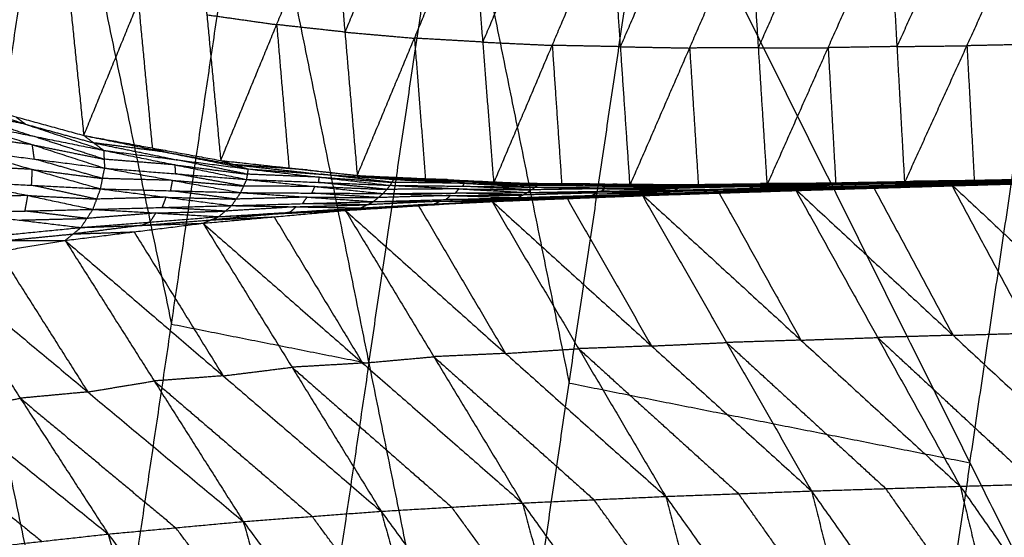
# Model space of a CAD drawing. Header units: millimetres. Extents: x -106 to 110, y -96 to 120.
# Tile 715 of 1020: x 89.57 to 97.55, y -2.97 to 1.22. Entities that reach past the tile are written whole.
import ezdxf

# ---------------------------------------------------------------- set-up
doc = ezdxf.new("R2010")
doc.units = ezdxf.units.MM
doc.header["$MEASUREMENT"] = 0
doc.layers.add('Default', color=7, linetype='Continuous', true_color=0x000000)

msp = doc.modelspace()

# ---------------------------------------------------------------- linework, layer by layer
at = {"layer": 'Default'}
for points in [[(88.2592, 3.4417, 6.9532), (89.2057, -1.0867, 7.4488), (90.1521, -5.6152, 7.9444)], [(89.2057, -1.0867, 7.4488), (89.5299, 1.099, 7.4488), (89.8541, 3.2847, 7.4488)], [(89.8541, 3.2847, 7.4488), (90.3273, 1.0204, 7.6966), (90.8006, -1.2438, 7.9444)], [(90.1521, -5.6152, 7.9444), (90.8006, -1.2438, 7.9444), (91.449, 3.1276, 7.9444)], [(91.449, 3.1276, 7.9444), (92.3993, -1.5618, 8.5305), (93.3497, -6.2512, 9.1165)], [(92.3993, -1.5618, 8.5305), (92.7353, 0.703, 8.5305), (93.0713, 2.9678, 8.5305)], [(93.0713, 2.9678, 8.5305), (93.5464, 0.6231, 8.8235), (94.0216, -1.7216, 9.1165)], [(93.3497, -6.2512, 9.1165), (94.0216, -1.7216, 9.1165), (94.6935, 2.808, 9.1165)], [(94.6935, 2.808, 9.1165), (97.2688, -2.3675, 10.5669), (99.844, -7.543, 12.0172)], [(88.987, 0.5868, 4.4238), (89.416, 1.6319, 3.6543), (89.8449, 2.677, 2.8848)], [(89.8449, 2.677, 2.8848), (89.9675, 1.4809, 3.8412), (90.0902, 0.2847, 4.7975)], [(97.2688, -2.3675, 10.5669), (97.6286, 0.058, 10.5669), (97.9883, 2.4835, 10.5669)], [(90.0902, 0.2847, 4.7975), (90.5323, 1.3642, 3.9962), (90.9745, 2.4437, 3.1949)], [(90.9745, 2.4437, 3.1949), (91.087, 1.2627, 4.1904), (91.1994, 0.0817, 5.186)], [(91.1994, 0.0817, 5.186), (91.6526, 1.1827, 4.36), (92.1057, 2.2836, 3.5341)], [(92.1057, 2.2836, 3.5341), (92.2054, 1.1219, 4.5604), (92.3051, -0.0398, 5.5868)], [(92.669, 2.2343, 3.7171), (92.4372, 1.6781, 4.1388), (92.2054, 1.1219, 4.5604)], [(92.3051, -0.0398, 5.5868), (92.7688, 1.0726, 4.7435), (93.2324, 2.1849, 3.9002)], [(93.2324, 2.1849, 3.9002), (93.3216, 1.0412, 4.9514), (93.4107, -0.1026, 6.0027)], [(93.7957, 2.1582, 4.097), (93.5586, 1.5997, 4.5242), (93.3216, 1.0412, 4.9514)], [(93.4107, -0.1026, 6.0027), (93.8849, 1.0145, 5.1482), (94.3591, 2.1315, 4.2938)], [(94.3591, 2.1315, 4.2938), (94.4361, 1.0036, 5.3641), (94.5131, -0.1242, 6.4343)], [(94.9211, 2.1209, 4.5035), (94.6786, 1.5623, 4.9338), (94.4361, 1.0036, 5.3641)], [(94.5131, -0.1242, 6.4343), (94.9981, 0.993, 5.5737), (95.4831, 2.1103, 4.7132)], [(95.4831, 2.1103, 4.7132), (95.5539, 0.9955, 5.8008), (95.6246, -0.1194, 6.8885)], [(96.0492, 2.1106, 4.9378), (95.8016, 1.553, 5.3693), (95.5539, 0.9955, 5.8008)], [(95.6246, -0.1194, 6.8885), (96.12, 0.9957, 6.0255), (96.6153, 2.1108, 5.1624)], [(96.6153, 2.1108, 5.1624), (96.677, 1.0051, 6.2636), (96.7388, -0.1006, 7.3647)], [(97.1827, 2.1173, 5.4012), (96.9299, 1.5612, 5.8324), (96.677, 1.0051, 6.2636)], [(96.7388, -0.1006, 7.3647), (97.2444, 1.0116, 6.5023), (97.75, 2.1237, 5.6399)], [(90.5323, 1.3642, 3.9962), (90.5886, 0.7737, 4.494), (90.6448, 0.1832, 4.9918)], [(91.087, 1.2627, 4.1904), (91.3698, 1.2227, 4.2752), (91.6526, 1.1827, 4.36)], [(91.6526, 1.1827, 4.36), (91.7024, 0.6018, 4.8732), (91.7523, 0.021, 5.3864)], [(92.2054, 1.1219, 4.5604), (91.929, 1.1523, 4.4602), (91.6526, 1.1827, 4.36)], [(92.2054, 1.1219, 4.5604), (92.4871, 1.0972, 4.6519), (92.7688, 1.0726, 4.7435)], [(92.7688, 1.0726, 4.7435), (92.8134, 0.5007, 5.2691), (92.8579, -0.0712, 5.7947)], [(93.3216, 1.0412, 4.9514), (93.0452, 1.0569, 4.8474), (92.7688, 1.0726, 4.7435)], [(93.3216, 1.0412, 4.9514), (93.6032, 1.0278, 5.0498), (93.8849, 1.0145, 5.1482)], [(93.8849, 1.0145, 5.1482), (93.9234, 0.4505, 5.6834), (93.9619, -0.1134, 6.2185)], [(94.4361, 1.0036, 5.3641), (94.1605, 1.009, 5.2562), (93.8849, 1.0145, 5.1482)], [(94.4361, 1.0036, 5.3641), (94.7171, 0.9983, 5.4689), (94.9981, 0.993, 5.5737)], [(95.5539, 0.9955, 5.8008), (95.276, 0.9943, 5.6873), (94.9981, 0.993, 5.5737)], [(94.9981, 0.993, 5.5737), (95.0335, 0.4356, 6.1176), (95.0689, -0.1218, 6.6614)], [(95.5539, 0.9955, 5.8008), (95.8369, 0.9956, 5.9132), (96.12, 0.9957, 6.0255)], [(96.677, 1.0051, 6.2636), (96.3985, 1.0004, 6.1445), (96.12, 0.9957, 6.0255)], [(96.12, 0.9957, 6.0255), (96.1508, 0.4429, 6.576), (96.1817, -0.11, 7.1266)], [(96.677, 1.0051, 6.2636), (96.9607, 1.0083, 6.3829), (97.2444, 1.0116, 6.5023)], [(97.8099, 1.0232, 6.7557), (97.5271, 1.0174, 6.629), (97.2444, 1.0116, 6.5023)], [(97.2444, 1.0116, 6.5023), (97.2743, 0.4613, 7.0602), (97.3043, -0.089, 7.618)], [(88.987, 0.5868, 4.4238), (89.5386, 0.4357, 4.6107), (90.0902, 0.2847, 4.7975)], [(88.987, 0.5868, 4.4238), (89.619, 0.3754, 4.5623), (90.2509, 0.164, 4.7008)], [(89.0374, 0.493, 4.3288), (89.3533, 0.3873, 4.398), (89.6693, 0.2816, 4.4673)], [(89.619, 0.3754, 4.5623), (89.3282, 0.4342, 4.4455), (89.0374, 0.493, 4.3288)], [(89.0877, 0.3993, 4.2338), (89.6693, 0.2816, 4.4673), (90.2509, 0.164, 4.7008)], [(89.0877, 0.3993, 4.2338), (89.6732, 0.2095, 4.4247), (90.2587, 0.0198, 4.6157)], [(89.5386, 0.4357, 4.6107), (89.5788, 0.4056, 4.5865), (89.619, 0.3754, 4.5623)], [(89.619, 0.3754, 4.5623), (89.8948, 0.2999, 4.6557), (90.1705, 0.2244, 4.7492)], [(89.6732, 0.2095, 4.4247), (89.3887, 0.2462, 4.3003), (89.1042, 0.2829, 4.176)], [(90.2548, 0.0919, 4.6582), (89.9621, 0.1868, 4.5628), (89.6693, 0.2816, 4.4673)], [(90.0902, 0.2847, 4.7975), (90.1705, 0.2244, 4.7492), (90.2509, 0.164, 4.7008)], [(90.0902, 0.2847, 4.7975), (90.6448, 0.1832, 4.9918), (91.1994, 0.0817, 5.186)], [(90.0902, 0.2847, 4.7975), (90.7569, 0.1487, 4.9824), (91.4237, 0.0128, 5.1672)], [(89.1206, 0.1666, 4.1182), (89.6732, 0.0092, 4.3569), (90.2258, -0.1482, 4.5956)], [(89.1206, 0.1666, 4.1182), (89.6897, 0.0932, 4.3669), (90.2587, 0.0198, 4.6157)], [(89.6897, 0.0932, 4.3669), (89.6814, 0.1514, 4.3958), (89.6732, 0.2095, 4.4247)], [(89.6732, 0.2095, 4.4247), (89.964, 0.1507, 4.5415), (90.2548, 0.0919, 4.6582)], [(90.1705, 0.2244, 4.7492), (90.5039, 0.1564, 4.8416), (90.8373, 0.0884, 4.934)], [(90.7569, 0.1487, 4.9824), (90.4637, 0.1866, 4.8658), (90.1705, 0.2244, 4.7492)], [(90.2509, 0.164, 4.7008), (90.2548, 0.0919, 4.6582), (90.2587, 0.0198, 4.6157)], [(90.2509, 0.164, 4.7008), (90.8305, 0.046, 4.9021), (91.4101, -0.072, 5.1034)], [(90.2509, 0.164, 4.7008), (90.8373, 0.0884, 4.934), (91.4237, 0.0128, 5.1672)], [(90.6448, 0.1832, 4.9918), (90.7009, 0.166, 4.9871), (90.7569, 0.1487, 4.9824)], [(90.2423, -0.0642, 4.6056), (89.966, 0.0145, 4.4863), (89.6897, 0.0932, 4.3669)], [(90.8305, 0.046, 4.9021), (90.5426, 0.069, 4.7802), (90.2548, 0.0919, 4.6582)], [(90.7569, 0.1487, 4.9824), (91.0342, 0.098, 5.0795), (91.3116, 0.0473, 5.1766)], [(91.4169, -0.0296, 5.1353), (91.1271, 0.0294, 5.0347), (90.8373, 0.0884, 4.934)], [(91.1994, 0.0817, 5.186), (91.3116, 0.0473, 5.1766), (91.4237, 0.0128, 5.1672)], [(91.1994, 0.0817, 5.186), (91.7523, 0.021, 5.3864), (92.3051, -0.0398, 5.5868)], [(91.1994, 0.0817, 5.186), (91.9004, 0.0052, 5.4105), (92.6014, -0.0714, 5.6349)], [(89.6732, 0.0092, 4.3569), (89.394, 0.0238, 4.2323), (89.1147, 0.0385, 4.1077)], [(89.6673, -0.119, 4.3464), (89.6703, -0.0549, 4.3516), (89.6732, 0.0092, 4.3569)], [(89.6732, 0.0092, 4.3569), (89.9578, -0.0275, 4.4813), (90.2423, -0.0642, 4.6056)], [(90.2258, -0.1482, 4.5956), (90.2423, -0.0642, 4.6056), (90.2587, 0.0198, 4.6157)], [(90.2587, 0.0198, 4.6157), (90.81, -0.0794, 4.8493), (91.3613, -0.1786, 5.0829)], [(90.2587, 0.0198, 4.6157), (90.8344, -0.0261, 4.8596), (91.4101, -0.072, 5.1034)], [(90.8344, -0.0261, 4.8596), (90.8324, 0.01, 4.8808), (90.8305, 0.046, 4.9021)], [(90.8305, 0.046, 4.9021), (91.1237, 0.0082, 5.0187), (91.4169, -0.0296, 5.1353)], [(91.3116, 0.0473, 5.1766), (91.6621, 0.009, 5.2888), (92.0125, -0.0293, 5.4011)], [(91.9004, 0.0052, 5.4105), (91.606, 0.0262, 5.2935), (91.3116, 0.0473, 5.1766)], [(91.4101, -0.072, 5.1034), (91.4169, -0.0296, 5.1353), (91.4237, 0.0128, 5.1672)], [(91.4237, 0.0128, 5.1672), (91.9984, -0.0532, 5.3764), (92.5732, -0.1191, 5.5855)], [(91.4237, 0.0128, 5.1672), (92.0125, -0.0293, 5.4011), (92.6014, -0.0714, 5.6349)], [(91.7523, 0.021, 5.3864), (91.8264, 0.0131, 5.3984), (91.9004, 0.0052, 5.4105)], [(91.9004, 0.0052, 5.4105), (92.1769, -0.0252, 5.5106), (92.4533, -0.0556, 5.6108)], [(90.81, -0.0794, 4.8493), (90.5261, -0.0718, 4.7275), (90.2423, -0.0642, 4.6056)], [(90.7936, -0.1634, 4.8393), (90.8018, -0.1214, 4.8443), (90.81, -0.0794, 4.8493)], [(90.81, -0.0794, 4.8493), (91.0979, -0.1024, 4.9712), (91.3857, -0.1253, 5.0932)], [(91.3857, -0.1253, 5.0932), (91.1101, -0.0757, 4.9764), (90.8344, -0.0261, 4.8596)], [(91.3613, -0.1786, 5.0829), (91.3857, -0.1253, 5.0932), (91.4101, -0.072, 5.1034)], [(91.4101, -0.072, 5.1034), (91.9626, -0.129, 5.3339), (92.5151, -0.1861, 5.5644)], [(91.4101, -0.072, 5.1034), (91.9916, -0.0955, 5.3445), (92.5732, -0.1191, 5.5855)], [(91.9984, -0.0532, 5.3764), (91.7077, -0.0414, 5.2559), (91.4169, -0.0296, 5.1353)], [(91.9916, -0.0955, 5.3445), (91.995, -0.0744, 5.3604), (91.9984, -0.0532, 5.3764)], [(91.9984, -0.0532, 5.3764), (92.2929, -0.0742, 5.4933), (92.5873, -0.0952, 5.6102)], [(92.5873, -0.0952, 5.6102), (92.2999, -0.0623, 5.5056), (92.0125, -0.0293, 5.4011)], [(92.3051, -0.0398, 5.5868), (92.4533, -0.0556, 5.6108), (92.6014, -0.0714, 5.6349)], [(92.3051, -0.0398, 5.5868), (92.8579, -0.0712, 5.7947), (93.4107, -0.1026, 6.0027)], [(92.3051, -0.0398, 5.5868), (93.0428, -0.0739, 5.8476), (93.7805, -0.1081, 6.1084)], [(92.4533, -0.0556, 5.6108), (92.8221, -0.0727, 5.7412), (93.191, -0.0898, 5.8716)], [(93.0428, -0.0739, 5.8476), (92.748, -0.0648, 5.7292), (92.4533, -0.0556, 5.6108)], [(92.5732, -0.1191, 5.5855), (92.5873, -0.0952, 5.6102), (92.6014, -0.0714, 5.6349)], [(92.6014, -0.0714, 5.6349), (93.1735, -0.103, 5.8521), (93.7455, -0.1346, 6.0692)], [(92.6014, -0.0714, 5.6349), (93.191, -0.0898, 5.8716), (93.7805, -0.1081, 6.1084)], [(92.8579, -0.0712, 5.7947), (92.9504, -0.0726, 5.8211), (93.0428, -0.0739, 5.8476)], [(93.0428, -0.0739, 5.8476), (93.3192, -0.0896, 5.9515), (93.5956, -0.1053, 6.0555)], [(96.1729, -0.0988, 7.1063), (96.7826, -0.0874, 7.3749), (97.3924, -0.076, 7.6435)], [(96.7388, -0.1006, 7.3647), (97.0656, -0.0883, 7.5041), (97.3924, -0.076, 7.6435)], [(96.7388, -0.1006, 7.3647), (97.3043, -0.089, 7.618), (97.8698, -0.0773, 7.8714)], [(96.7679, -0.0911, 7.3628), (97.0728, -0.0854, 7.4971), (97.3776, -0.0797, 7.6314)], [(97.3776, -0.0797, 7.6314), (97.0801, -0.0836, 7.5032), (96.7826, -0.0874, 7.3749)], [(97.0656, -0.0883, 7.5041), (97.3483, -0.0825, 7.6308), (97.6311, -0.0767, 7.7575)], [(97.1169, -0.1103, 7.5328), (97.7614, -0.0924, 7.8271), (98.4059, -0.0746, 8.1213)], [(97.1937, -0.121, 7.5601), (97.7998, -0.0978, 7.8407), (98.4059, -0.0746, 8.1213)], [(97.3177, -0.1002, 7.6013), (97.9443, -0.0846, 7.8892), (98.5709, -0.0689, 8.1772)], [(97.9669, -0.0762, 7.8983), (97.6536, -0.084, 7.7543), (97.3403, -0.0918, 7.6103)], [(97.3629, -0.0834, 7.6193), (97.985, -0.0699, 7.9063), (98.6072, -0.0563, 8.1933)], [(97.3629, -0.0834, 7.6193), (97.9669, -0.0762, 7.8983), (98.5709, -0.0689, 8.1772)], [(97.3629, -0.0834, 7.6193), (97.3776, -0.0797, 7.6314), (97.3924, -0.076, 7.6435)], [(97.9998, -0.0661, 7.9184), (97.6887, -0.0729, 7.7749), (97.3776, -0.0797, 7.6314)], [(97.3924, -0.076, 7.6435), (98.0113, -0.0635, 7.9292), (98.6302, -0.0511, 8.2149)], [(97.3924, -0.076, 7.6435), (97.9998, -0.0661, 7.9184), (98.6072, -0.0563, 8.1933)], [(97.3924, -0.076, 7.6435), (97.6311, -0.0767, 7.7575), (97.8698, -0.0773, 7.8714)], [(89.1087, -0.0897, 4.0972), (89.6364, -0.2019, 4.3544), (90.164, -0.3142, 4.6116)], [(89.1087, -0.0897, 4.0972), (89.6673, -0.119, 4.3464), (90.2258, -0.1482, 4.5956)], [(90.1949, -0.2312, 4.6036), (89.9311, -0.1751, 4.475), (89.6673, -0.119, 4.3464)], [(90.164, -0.3142, 4.6116), (90.1949, -0.2312, 4.6036), (90.2258, -0.1482, 4.5956)], [(90.2258, -0.1482, 4.5956), (90.7569, -0.2161, 4.8384), (91.2879, -0.284, 5.0813)], [(90.2258, -0.1482, 4.5956), (90.7936, -0.1634, 4.8393), (91.3613, -0.1786, 5.0829)], [(91.9626, -0.129, 5.3339), (91.6741, -0.1271, 5.2135), (91.3857, -0.1253, 5.0932)], [(91.9382, -0.1823, 5.3236), (91.9504, -0.1557, 5.3288), (91.9626, -0.129, 5.3339)], [(91.9626, -0.129, 5.3339), (92.2533, -0.1408, 5.4544), (92.5441, -0.1526, 5.575)], [(92.5441, -0.1526, 5.575), (92.2679, -0.1241, 5.4597), (91.9916, -0.0955, 5.3445)], [(92.5151, -0.1861, 5.5644), (92.5441, -0.1526, 5.575), (92.5732, -0.1191, 5.5855)], [(93.1292, -0.1483, 5.8168), (92.8366, -0.1504, 5.6959), (92.5441, -0.1526, 5.575)], [(92.5732, -0.1191, 5.5855), (93.1292, -0.1483, 5.8168), (93.6852, -0.1775, 6.0481)], [(92.5732, -0.1191, 5.5855), (93.1594, -0.1269, 5.8274), (93.7455, -0.1346, 6.0692)], [(93.1735, -0.103, 5.8521), (92.8804, -0.0991, 5.7311), (92.5873, -0.0952, 5.6102)], [(93.1001, -0.1818, 5.8062), (93.1146, -0.165, 5.8115), (93.1292, -0.1483, 5.8168)], [(93.1292, -0.1483, 5.8168), (93.4223, -0.1522, 5.9377), (93.7154, -0.156, 6.0587)], [(93.1594, -0.1269, 5.8274), (93.1664, -0.1149, 5.8397), (93.1735, -0.103, 5.8521)], [(93.7154, -0.156, 6.0587), (93.4374, -0.1415, 5.943), (93.1594, -0.1269, 5.8274)], [(93.1735, -0.103, 5.8521), (93.4682, -0.1122, 5.9704), (93.763, -0.1214, 6.0888)], [(93.763, -0.1214, 6.0888), (93.477, -0.1056, 5.9802), (93.191, -0.0898, 5.8716)], [(93.4107, -0.1026, 6.0027), (93.5956, -0.1053, 6.0555), (93.7805, -0.1081, 6.1084)], [(93.4107, -0.1026, 6.0027), (93.9619, -0.1134, 6.2185), (94.5131, -0.1242, 6.4343)], [(93.4107, -0.1026, 6.0027), (94.1906, -0.1079, 6.2998), (94.9704, -0.1132, 6.597)], [(93.5956, -0.1053, 6.0555), (93.9855, -0.108, 6.2041), (94.3755, -0.1107, 6.3527)], [(94.1906, -0.1079, 6.2998), (93.8931, -0.1066, 6.1777), (93.5956, -0.1053, 6.0555)], [(93.6852, -0.1775, 6.0481), (93.7154, -0.156, 6.0587), (93.7455, -0.1346, 6.0692)], [(93.6852, -0.1775, 6.0481), (94.28, -0.1677, 6.296), (94.8748, -0.1579, 6.544)], [(94.3102, -0.1463, 6.3066), (94.0128, -0.1512, 6.1826), (93.7154, -0.156, 6.0587)], [(93.7455, -0.1346, 6.0692), (93.763, -0.1214, 6.0888), (93.7805, -0.1081, 6.1084)], [(93.7455, -0.1346, 6.0692), (94.3394, -0.1317, 6.3169), (94.9333, -0.1288, 6.5646)], [(93.7455, -0.1346, 6.0692), (94.3102, -0.1463, 6.3066), (94.8748, -0.1579, 6.544)], [(94.3569, -0.1185, 6.3365), (94.0599, -0.1199, 6.2126), (93.763, -0.1214, 6.0888)], [(93.7805, -0.1081, 6.1084), (94.3569, -0.1185, 6.3365), (94.9333, -0.1288, 6.5646)], [(93.7805, -0.1081, 6.1084), (94.3755, -0.1107, 6.3527), (94.9704, -0.1132, 6.597)], [(93.9619, -0.1134, 6.2185), (94.0762, -0.1106, 6.2592), (94.1906, -0.1079, 6.2998)], [(94.1906, -0.1079, 6.2998), (94.4662, -0.1133, 6.4077), (94.7417, -0.1187, 6.5157)], [(94.28, -0.1677, 6.296), (94.2951, -0.157, 6.3013), (94.3102, -0.1463, 6.3066)], [(94.3102, -0.1463, 6.3066), (94.6071, -0.1448, 6.4304), (94.904, -0.1434, 6.5543)], [(94.3394, -0.1317, 6.3169), (94.3481, -0.1251, 6.3267), (94.3569, -0.1185, 6.3365)], [(94.904, -0.1434, 6.5543), (94.6217, -0.1375, 6.4356), (94.3394, -0.1317, 6.3169)], [(94.3569, -0.1185, 6.3365), (94.6544, -0.1197, 6.4586), (94.9518, -0.121, 6.5808)], [(94.9518, -0.121, 6.5808), (94.6636, -0.1158, 6.4667), (94.3755, -0.1107, 6.3527)], [(94.5131, -0.1242, 6.4343), (94.7417, -0.1187, 6.5157), (94.9704, -0.1132, 6.597)], [(94.5131, -0.1242, 6.4343), (95.0689, -0.1218, 6.6614), (95.6246, -0.1194, 6.8885)], [(94.6096, -0.1904, 6.4768), (95.2309, -0.1689, 6.7315), (95.8523, -0.1474, 6.9862)], [(94.7122, -0.1995, 6.5018), (95.2823, -0.1734, 6.744), (95.8523, -0.1474, 6.9862)], [(94.7122, -0.1995, 6.5018), (95.3274, -0.1792, 6.7587), (95.9427, -0.159, 7.0155)], [(94.7417, -0.1187, 6.5157), (95.0196, -0.1175, 6.6292), (95.2975, -0.1163, 6.7427)], [(94.8021, -0.1848, 6.5211), (95.4123, -0.1675, 6.7791), (96.0224, -0.1503, 7.0372)], [(94.8021, -0.1848, 6.5211), (94.8384, -0.1713, 6.5325), (94.8748, -0.1579, 6.544)], [(94.8021, -0.1848, 6.5211), (95.3724, -0.1719, 6.7683), (95.9427, -0.159, 7.0155)], [(95.4486, -0.1541, 6.7906), (95.1435, -0.1627, 6.6616), (94.8384, -0.1713, 6.5325)], [(94.8748, -0.1579, 6.544), (94.904, -0.1434, 6.5543), (94.9333, -0.1288, 6.5646)], [(94.8748, -0.1579, 6.544), (95.481, -0.1444, 6.802), (96.0872, -0.131, 7.06)], [(94.8748, -0.1579, 6.544), (95.4486, -0.1541, 6.7906), (96.0224, -0.1503, 7.0372)], [(95.5102, -0.1299, 6.8123), (95.2071, -0.1366, 6.6833), (94.904, -0.1434, 6.5543)], [(94.9333, -0.1288, 6.5646), (95.5363, -0.119, 6.8219), (96.1393, -0.1093, 7.0792)], [(94.9333, -0.1288, 6.5646), (94.9518, -0.121, 6.5808), (94.9704, -0.1132, 6.597)], [(94.9333, -0.1288, 6.5646), (95.5102, -0.1299, 6.8123), (96.0872, -0.131, 7.06)], [(95.5549, -0.1112, 6.8381), (95.2533, -0.1161, 6.7095), (94.9518, -0.121, 6.5808)], [(94.9704, -0.1132, 6.597), (95.5716, -0.106, 6.8516), (96.1729, -0.0988, 7.1063)], [(94.9704, -0.1132, 6.597), (95.5549, -0.1112, 6.8381), (96.1393, -0.1093, 7.0792)], [(94.9704, -0.1132, 6.597), (95.2975, -0.1163, 6.7427), (95.6246, -0.1194, 6.8885)], [(95.2975, -0.1163, 6.7427), (95.1832, -0.1191, 6.7021), (95.0689, -0.1218, 6.6614)], [(95.2823, -0.1734, 6.744), (95.5899, -0.1633, 6.8724), (95.8975, -0.1532, 7.0009)], [(95.8988, -0.1091, 6.9974), (95.5981, -0.1127, 6.8701), (95.2975, -0.1163, 6.7427)], [(95.3724, -0.1719, 6.7683), (95.6775, -0.1632, 6.8973), (95.9826, -0.1546, 7.0264)], [(95.4123, -0.1675, 6.7791), (95.4304, -0.1608, 6.7849), (95.4486, -0.1541, 6.7906)], [(95.9826, -0.1546, 7.0264), (95.6974, -0.1611, 6.9028), (95.4123, -0.1675, 6.7791)], [(95.4486, -0.1541, 6.7906), (95.7517, -0.1474, 6.9196), (96.0548, -0.1406, 7.0486)], [(95.481, -0.1444, 6.802), (95.4956, -0.1372, 6.8072), (95.5102, -0.1299, 6.8123)], [(96.0548, -0.1406, 7.0486), (95.7679, -0.1425, 6.9253), (95.481, -0.1444, 6.802)], [(95.5102, -0.1299, 6.8123), (95.8117, -0.125, 6.941), (96.1132, -0.1201, 7.0696)], [(95.5363, -0.119, 6.8219), (95.5456, -0.1151, 6.83), (95.5549, -0.1112, 6.8381)], [(96.1132, -0.1201, 7.0696), (95.8248, -0.1196, 6.9458), (95.5363, -0.119, 6.8219)], [(95.5549, -0.1112, 6.8381), (95.8555, -0.1077, 6.9654), (96.1561, -0.1041, 7.0928)], [(96.1561, -0.1041, 7.0928), (95.8639, -0.105, 6.9722), (95.5716, -0.106, 6.8516)], [(95.5716, -0.106, 6.8516), (95.7352, -0.1076, 6.9245), (95.8988, -0.1091, 6.9974)], [(95.6246, -0.1194, 6.8885), (95.8988, -0.1091, 6.9974), (96.1729, -0.0988, 7.1063)], [(95.6246, -0.1194, 6.8885), (96.1817, -0.11, 7.1266), (96.7388, -0.1006, 7.3647)], [(95.8523, -0.1474, 6.9862), (96.4846, -0.1288, 7.2595), (97.1169, -0.1103, 7.5328)], [(95.8523, -0.1474, 6.9862), (95.8975, -0.1532, 7.0009), (95.9427, -0.159, 7.0155)], [(95.8523, -0.1474, 6.9862), (96.521, -1.3526, 6.2843), (97.1897, -2.5579, 5.5825)], [(95.8523, -0.1474, 6.9862), (97.1322, -1.3349, 6.5529), (98.412, -2.5224, 6.1196)], [(95.8975, -0.1532, 7.0009), (96.1911, -0.141, 7.1302), (96.4846, -0.1288, 7.2595)], [(96.5298, -0.1346, 7.2742), (96.2137, -0.1439, 7.1375), (95.8975, -0.1532, 7.0009)], [(95.8988, -0.1091, 6.9974), (96.1773, -0.1044, 7.1164), (96.4558, -0.0997, 7.2355)], [(95.9427, -0.159, 7.0155), (96.5298, -0.1346, 7.2742), (97.1169, -0.1103, 7.5328)], [(95.9427, -0.159, 7.0155), (96.5682, -0.14, 7.2878), (97.1937, -0.121, 7.5601)], [(95.9427, -0.159, 7.0155), (95.9826, -0.1546, 7.0264), (96.0224, -0.1503, 7.0372)], [(96.6081, -0.1356, 7.2987), (96.2953, -0.1451, 7.1625), (95.9826, -0.1546, 7.0264)], [(96.0224, -0.1503, 7.0372), (96.6422, -0.1326, 7.3088), (97.262, -0.115, 7.5804)], [(96.0224, -0.1503, 7.0372), (96.6081, -0.1356, 7.2987), (97.1937, -0.121, 7.5601)], [(96.0224, -0.1503, 7.0372), (96.0548, -0.1406, 7.0486), (96.0872, -0.131, 7.06)], [(96.6746, -0.123, 7.3202), (96.3647, -0.1318, 7.1844), (96.0548, -0.1406, 7.0486)], [(96.0872, -0.131, 7.06), (96.7024, -0.1156, 7.3306), (97.3177, -0.1002, 7.6013)], [(96.0872, -0.131, 7.06), (96.1132, -0.1201, 7.0696), (96.1393, -0.1093, 7.0792)], [(96.0872, -0.131, 7.06), (96.6746, -0.123, 7.3202), (97.262, -0.115, 7.5804)], [(96.7285, -0.1047, 7.3403), (96.4209, -0.1124, 7.2049), (96.1132, -0.1201, 7.0696)], [(96.1393, -0.1093, 7.0792), (96.7511, -0.0964, 7.3493), (97.3629, -0.0834, 7.6193)], [(96.1393, -0.1093, 7.0792), (96.1561, -0.1041, 7.0928), (96.1729, -0.0988, 7.1063)], [(96.1393, -0.1093, 7.0792), (96.7285, -0.1047, 7.3403), (97.3177, -0.1002, 7.6013)], [(96.7679, -0.0911, 7.3628), (96.462, -0.0976, 7.2278), (96.1561, -0.1041, 7.0928)], [(96.1729, -0.0988, 7.1063), (96.7679, -0.0911, 7.3628), (97.3629, -0.0834, 7.6193)], [(96.1729, -0.0988, 7.1063), (96.4558, -0.0997, 7.2355), (96.7388, -0.1006, 7.3647)], [(96.4558, -0.0997, 7.2355), (96.3188, -0.1048, 7.181), (96.1817, -0.11, 7.1266)], [(96.4558, -0.0997, 7.2355), (96.6192, -0.0936, 7.3052), (96.7826, -0.0874, 7.3749)], [(97.0656, -0.0883, 7.5041), (96.7607, -0.094, 7.3698), (96.4558, -0.0997, 7.2355)], [(96.4846, -0.1288, 7.2595), (96.8084, -0.7319, 6.9062), (97.1322, -1.3349, 6.5529)], [(96.5298, -0.1346, 7.2742), (96.8426, -0.1251, 7.4103), (97.1553, -0.1157, 7.5465)], [(96.5682, -0.14, 7.2878), (96.549, -0.1373, 7.281), (96.5298, -0.1346, 7.2742)], [(96.5682, -0.14, 7.2878), (96.5881, -0.1378, 7.2933), (96.6081, -0.1356, 7.2987)], [(96.6081, -0.1356, 7.2987), (96.9179, -0.1268, 7.4345), (97.2278, -0.118, 7.5703)], [(97.2278, -0.118, 7.5703), (96.935, -0.1253, 7.4395), (96.6422, -0.1326, 7.3088)], [(96.6422, -0.1326, 7.3088), (96.6584, -0.1278, 7.3145), (96.6746, -0.123, 7.3202)], [(96.6746, -0.123, 7.3202), (96.9822, -0.1153, 7.4555), (97.2898, -0.1076, 7.5908)], [(96.7024, -0.1156, 7.3306), (96.7155, -0.1102, 7.3355), (96.7285, -0.1047, 7.3403)], [(97.2898, -0.1076, 7.5908), (96.9961, -0.1116, 7.4607), (96.7024, -0.1156, 7.3306)], [(96.7285, -0.1047, 7.3403), (97.0344, -0.0983, 7.4753), (97.3403, -0.0918, 7.6103)], [(96.7511, -0.0964, 7.3493), (96.7595, -0.0937, 7.3561), (96.7679, -0.0911, 7.3628)], [(97.3403, -0.0918, 7.6103), (97.0457, -0.0941, 7.4798), (96.7511, -0.0964, 7.3493)], [(97.3043, -0.089, 7.618), (97.1849, -0.0886, 7.5611), (97.0656, -0.0883, 7.5041)], [(97.1169, -0.1103, 7.5328), (97.1553, -0.1157, 7.5465), (97.1937, -0.121, 7.5601)], [(97.1169, -0.1103, 7.5328), (97.7645, -1.3164, 6.8262), (98.412, -2.5224, 6.1196)], [(97.1169, -0.1103, 7.5328), (98.3864, -1.2993, 7.1159), (99.6558, -2.4883, 6.6989)], [(97.1553, -0.1157, 7.5465), (97.4584, -0.104, 7.6868), (97.7614, -0.0924, 7.8271)], [(97.7998, -0.0978, 7.8407), (97.4775, -0.1067, 7.6936), (97.1553, -0.1157, 7.5465)], [(97.1937, -0.121, 7.5601), (97.8315, -0.1024, 7.8516), (98.4692, -0.0838, 8.1431)], [(97.1937, -0.121, 7.5601), (97.2278, -0.118, 7.5703), (97.262, -0.115, 7.5804)], [(97.8656, -0.0994, 7.8617), (97.5467, -0.1087, 7.716), (97.2278, -0.118, 7.5703)], [(97.262, -0.115, 7.5804), (97.8937, -0.0975, 7.87), (98.5254, -0.0799, 8.1596)], [(97.262, -0.115, 7.5804), (97.8656, -0.0994, 7.8617), (98.4692, -0.0838, 8.1431)], [(97.262, -0.115, 7.5804), (97.2898, -0.1076, 7.5908), (97.3177, -0.1002, 7.6013)], [(97.9216, -0.0901, 7.8804), (97.6057, -0.0988, 7.7356), (97.2898, -0.1076, 7.5908)], [(97.3177, -0.1002, 7.6013), (97.9216, -0.0901, 7.8804), (98.5254, -0.0799, 8.1596)], [(97.3177, -0.1002, 7.6013), (97.3403, -0.0918, 7.6103), (97.3629, -0.0834, 7.6193)], [(89.6364, -0.2019, 4.3544), (89.3616, -0.2086, 4.2357), (89.0868, -0.2153, 4.1171)], [(89.6144, -0.3276, 4.3742), (89.6254, -0.2647, 4.3643), (89.6364, -0.2019, 4.3544)], [(89.6364, -0.2019, 4.3544), (89.9156, -0.2166, 4.479), (90.1949, -0.2312, 4.6036)], [(90.7569, -0.2161, 4.8384), (90.4759, -0.2237, 4.721), (90.1949, -0.2312, 4.6036)], [(90.726, -0.2991, 4.8464), (90.7414, -0.2576, 4.8424), (90.7569, -0.2161, 4.8384)], [(90.7569, -0.2161, 4.8384), (91.0407, -0.2237, 4.9603), (91.3246, -0.2313, 5.0821)], [(91.3246, -0.2313, 5.0821), (91.0591, -0.1974, 4.9607), (90.7936, -0.1634, 4.8393)], [(91.2879, -0.284, 5.0813), (91.3246, -0.2313, 5.0821), (91.3613, -0.1786, 5.0829)], [(91.8989, -0.2151, 5.3169), (91.6117, -0.2232, 5.1995), (91.3246, -0.2313, 5.0821)], [(91.3613, -0.1786, 5.0829), (91.8989, -0.2151, 5.3169), (92.4364, -0.2517, 5.5509)], [(91.3613, -0.1786, 5.0829), (91.9382, -0.1823, 5.3236), (92.5151, -0.1861, 5.5644)], [(91.8621, -0.2678, 5.3161), (91.8805, -0.2415, 5.3165), (91.8989, -0.2151, 5.3169)], [(91.8989, -0.2151, 5.3169), (92.1873, -0.217, 5.4373), (92.4757, -0.2189, 5.5576)], [(92.4757, -0.2189, 5.5576), (92.207, -0.2006, 5.4406), (91.9382, -0.1823, 5.3236)], [(92.4364, -0.2517, 5.5509), (92.4757, -0.2189, 5.5576), (92.5151, -0.1861, 5.5644)], [(92.4364, -0.2517, 5.5509), (93.022, -0.235, 5.7895), (93.6076, -0.2184, 6.0281)], [(93.0613, -0.2022, 5.7962), (92.7685, -0.2105, 5.6769), (92.4757, -0.2189, 5.5576)], [(92.5151, -0.1861, 5.5644), (93.1001, -0.1818, 5.8062), (93.6852, -0.1775, 6.0481)], [(92.5151, -0.1861, 5.5644), (93.0613, -0.2022, 5.7962), (93.6076, -0.2184, 6.0281)], [(92.9728, -0.2489, 5.7838), (93.2656, -0.2406, 5.9031), (93.5584, -0.2322, 6.0224)], [(93.022, -0.235, 5.7895), (93.0417, -0.2186, 5.7929), (93.0613, -0.2022, 5.7962)], [(93.5584, -0.2322, 6.0224), (93.2902, -0.2336, 5.9059), (93.022, -0.235, 5.7895)], [(93.0613, -0.2022, 5.7962), (93.3539, -0.2001, 5.9172), (93.6464, -0.1979, 6.0381)], [(93.6464, -0.1979, 6.0381), (93.3733, -0.1898, 5.9222), (93.1001, -0.1818, 5.8062)], [(93.3944, -0.2464, 6.0041), (94.002, -0.2184, 6.2405), (94.6096, -0.1904, 6.4768)], [(94.0594, -0.2182, 6.2467), (93.7556, -0.2322, 6.1286), (93.4518, -0.2463, 6.0104)], [(93.4518, -0.2463, 6.0104), (93.7269, -0.2323, 6.1254), (94.002, -0.2184, 6.2405)], [(93.5092, -0.2461, 6.0166), (94.0594, -0.2182, 6.2467), (94.6096, -0.1904, 6.4768)], [(93.5092, -0.2461, 6.0166), (94.1107, -0.2228, 6.2592), (94.7122, -0.1995, 6.5018)], [(93.5092, -0.2461, 6.0166), (93.5584, -0.2322, 6.0224), (93.6076, -0.2184, 6.0281)], [(94.1599, -0.2089, 6.2649), (93.8592, -0.2206, 6.1437), (93.5584, -0.2322, 6.0224)], [(93.6076, -0.2184, 6.0281), (93.6464, -0.1979, 6.0381), (93.6852, -0.1775, 6.0481)], [(93.6076, -0.2184, 6.0281), (94.2049, -0.2016, 6.2746), (94.8021, -0.1848, 6.5211)], [(93.6076, -0.2184, 6.0281), (94.1599, -0.2089, 6.2649), (94.7122, -0.1995, 6.5018)], [(94.2436, -0.1811, 6.2846), (93.945, -0.1895, 6.1613), (93.6464, -0.1979, 6.0381)], [(93.6852, -0.1775, 6.0481), (94.2436, -0.1811, 6.2846), (94.8021, -0.1848, 6.5211)], [(94.002, -0.2184, 6.2405), (94.3459, -0.8199, 5.8923), (94.6899, -1.4213, 5.5441)], [(94.0594, -0.2182, 6.2467), (94.3601, -0.2066, 6.368), (94.6609, -0.1949, 6.4893)], [(94.1107, -0.2228, 6.2592), (94.085, -0.2205, 6.253), (94.0594, -0.2182, 6.2467)], [(94.1107, -0.2228, 6.2592), (94.1353, -0.2159, 6.2621), (94.1599, -0.2089, 6.2649)], [(94.1599, -0.2089, 6.2649), (94.4585, -0.2005, 6.3882), (94.7571, -0.1921, 6.5114)], [(94.2049, -0.2016, 6.2746), (94.2242, -0.1913, 6.2796), (94.2436, -0.1811, 6.2846)], [(94.7571, -0.1921, 6.5114), (94.481, -0.1969, 6.393), (94.2049, -0.2016, 6.2746)], [(94.2436, -0.1811, 6.2846), (94.541, -0.1762, 6.4086), (94.8384, -0.1713, 6.5325)], [(94.8384, -0.1713, 6.5325), (94.5592, -0.1695, 6.4143), (94.28, -0.1677, 6.296)], [(94.6096, -0.1904, 6.4768), (94.6609, -0.1949, 6.4893), (94.7122, -0.1995, 6.5018)], [(94.6096, -0.1904, 6.4768), (95.2975, -1.3933, 5.7805), (95.9854, -2.5962, 5.0841)], [(94.6096, -0.1904, 6.4768), (95.8996, -1.3741, 6.0297), (97.1897, -2.5579, 5.5825)], [(94.6609, -0.1949, 6.4893), (94.9459, -0.1819, 6.6104), (95.2309, -0.1689, 6.7315)], [(95.2823, -0.1734, 6.744), (94.9716, -0.1842, 6.6167), (94.6609, -0.1949, 6.4893)], [(94.7122, -0.1995, 6.5018), (94.7571, -0.1921, 6.5114), (94.8021, -0.1848, 6.5211)], [(95.3724, -0.1719, 6.7683), (95.0648, -0.182, 6.6399), (94.7571, -0.1921, 6.5114)], [(95.2309, -0.1689, 6.7315), (95.5653, -0.7715, 6.3806), (95.8996, -1.3741, 6.0297)], [(95.3274, -0.1792, 6.7587), (95.3049, -0.1763, 6.7513), (95.2823, -0.1734, 6.744)], [(95.3274, -0.1792, 6.7587), (95.3499, -0.1755, 6.7635), (95.3724, -0.1719, 6.7683)], [(89.0648, -0.3409, 4.1369), (89.6144, -0.3276, 4.3742), (90.164, -0.3142, 4.6116)], [(90.0675, -0.4612, 4.6778), (90.1157, -0.3877, 4.6447), (90.164, -0.3142, 4.6116)], [(90.164, -0.3142, 4.6116), (90.726, -0.2991, 4.8464), (91.2879, -0.284, 5.0813)], [(90.164, -0.3142, 4.6116), (90.6744, -0.3437, 4.8608), (91.1849, -0.3733, 5.1101)], [(91.2364, -0.3287, 5.0957), (90.9812, -0.3139, 4.9711), (90.726, -0.2991, 4.8464)], [(91.1849, -0.3733, 5.1101), (91.2364, -0.3287, 5.0957), (91.2879, -0.284, 5.0813)], [(91.1849, -0.3733, 5.1101), (91.7589, -0.338, 5.3324), (92.3329, -0.3028, 5.5546)], [(91.8104, -0.2934, 5.3179), (91.5234, -0.311, 5.2068), (91.2364, -0.3287, 5.0957)], [(91.2879, -0.284, 5.0813), (91.8621, -0.2678, 5.3161), (92.4364, -0.2517, 5.5509)], [(91.2879, -0.284, 5.0813), (91.8104, -0.2934, 5.3179), (92.3329, -0.3028, 5.5546)], [(91.6968, -0.348, 5.338), (91.9838, -0.3304, 5.4492), (92.2708, -0.3128, 5.5603)], [(91.7589, -0.338, 5.3324), (91.7846, -0.3157, 5.3252), (91.8104, -0.2934, 5.3179)], [(91.8104, -0.2934, 5.3179), (92.0975, -0.2853, 5.4353), (92.3846, -0.2772, 5.5528)], [(92.3846, -0.2772, 5.5528), (92.1234, -0.2725, 5.4344), (91.8621, -0.2678, 5.3161)], [(92.2088, -0.3227, 5.566), (92.8016, -0.2846, 5.785), (93.3944, -0.2464, 6.0041)], [(92.2088, -0.3227, 5.566), (92.2708, -0.3128, 5.5603), (92.3329, -0.3028, 5.5546)], [(92.8636, -0.2746, 5.7794), (92.5672, -0.2937, 5.6698), (92.2708, -0.3128, 5.5603)], [(92.2708, -0.3128, 5.5603), (92.5362, -0.2987, 5.6727), (92.8016, -0.2846, 5.785)], [(92.3329, -0.3028, 5.5546), (92.921, -0.2744, 5.7856), (93.5092, -0.2461, 6.0166)], [(92.3329, -0.3028, 5.5546), (92.8636, -0.2746, 5.7794), (93.3944, -0.2464, 6.0041)], [(92.3329, -0.3028, 5.5546), (92.3846, -0.2772, 5.5528), (92.4364, -0.2517, 5.5509)], [(92.9728, -0.2489, 5.7838), (92.6787, -0.263, 5.6683), (92.3846, -0.2772, 5.5528)], [(92.4364, -0.2517, 5.5509), (92.9728, -0.2489, 5.7838), (93.5092, -0.2461, 6.0166)], [(92.8016, -0.2846, 5.785), (93.154, -0.883, 5.4403), (93.5065, -1.4815, 5.0956)], [(92.8636, -0.2746, 5.7794), (93.1577, -0.2604, 5.8949), (93.4518, -0.2463, 6.0104)], [(92.921, -0.2744, 5.7856), (92.8923, -0.2745, 5.7825), (92.8636, -0.2746, 5.7794)], [(92.921, -0.2744, 5.7856), (92.9469, -0.2616, 5.7847), (92.9728, -0.2489, 5.7838)], [(93.3944, -0.2464, 6.0041), (93.4518, -0.2463, 6.0104), (93.5092, -0.2461, 6.0166)], [(93.3944, -0.2464, 6.0041), (94.0993, -1.4434, 5.3147), (94.8042, -2.6403, 4.6253)], [(93.3944, -0.2464, 6.0041), (94.6899, -1.4213, 5.5441), (95.9854, -2.5962, 5.0841)], [(89.0648, -0.3409, 4.1369), (89.5662, -0.401, 4.4074), (90.0675, -0.4612, 4.6778)], [(89.5662, -0.401, 4.4074), (89.841, -0.3944, 4.526), (90.1157, -0.3877, 4.6447)], [(90.1157, -0.3877, 4.6447), (89.8651, -0.3576, 4.5095), (89.6144, -0.3276, 4.3742)], [(90.0675, -0.4612, 4.6778), (90.6262, -0.4172, 4.894), (91.1849, -0.3733, 5.1101)], [(90.6744, -0.3437, 4.8608), (90.3951, -0.3657, 4.7528), (90.1157, -0.3877, 4.6447)], [(90.6262, -0.4172, 4.894), (90.6503, -0.3805, 4.8774), (90.6744, -0.3437, 4.8608)], [(90.6744, -0.3437, 4.8608), (90.9554, -0.3362, 4.9783), (91.2364, -0.3287, 5.0957)], [(91.0559, -0.4267, 5.1607), (91.6323, -0.3747, 5.3633), (92.2088, -0.3227, 5.566)], [(91.0559, -0.4267, 5.1607), (91.1204, -0.4, 5.1354), (91.1849, -0.3733, 5.1101)], [(91.6968, -0.348, 5.338), (91.4086, -0.374, 5.2367), (91.1204, -0.4, 5.1354)], [(91.1204, -0.4, 5.1354), (91.3764, -0.3874, 5.2494), (91.6323, -0.3747, 5.3633)], [(91.1849, -0.3733, 5.1101), (91.6968, -0.348, 5.338), (92.2088, -0.3227, 5.566)], [(91.6323, -0.3747, 5.3633), (91.9908, -0.9675, 5.0227), (92.3493, -1.5602, 4.6821)], [(91.7589, -0.338, 5.3324), (91.7278, -0.343, 5.3352), (91.6968, -0.348, 5.338)], [(92.2088, -0.3227, 5.566), (92.9257, -1.5082, 4.8847), (93.6426, -2.6937, 4.2035)], [(92.2088, -0.3227, 5.566), (93.5065, -1.4815, 5.0956), (94.8042, -2.6403, 4.6253)], [(88.9824, -0.568, 4.2544), (89.5249, -0.5146, 4.4661), (90.0675, -0.4612, 4.6778)], [(89.9393, -0.5661, 4.7869), (90.4976, -0.4964, 4.9738), (91.0559, -0.4267, 5.1607)], [(89.9393, -0.5661, 4.7869), (90.0034, -0.5136, 4.7324), (90.0675, -0.4612, 4.6778)], [(90.5617, -0.4439, 4.9193), (90.2825, -0.4788, 4.8258), (90.0034, -0.5136, 4.7324)], [(90.0675, -0.4612, 4.6778), (90.5617, -0.4439, 4.9193), (91.0559, -0.4267, 5.1607)], [(90.5617, -0.4439, 4.9193), (90.841, -0.422, 5.0273), (91.1204, -0.4, 5.1354)], [(90.6262, -0.4172, 4.894), (90.5939, -0.4306, 4.9066), (90.5617, -0.4439, 4.9193)], [(91.0559, -0.4267, 5.1607), (91.7773, -1.5936, 4.489), (92.4987, -2.7606, 3.8174)], [(91.0559, -0.4267, 5.1607), (92.3493, -1.5602, 4.6821), (93.6426, -2.6937, 4.2035)], [(89.4608, -0.5671, 4.5206), (89.7321, -0.5403, 4.6265), (90.0034, -0.5136, 4.7324)], [(90.0034, -0.5136, 4.7324), (90.2505, -0.505, 4.8531), (90.4976, -0.4964, 4.9738)], [(90.4976, -0.4964, 4.9738), (90.8583, -1.0799, 4.6379), (91.219, -1.6633, 4.3021)], [(88.8634, -0.744, 4.4439), (89.4013, -0.655, 4.6154), (89.9393, -0.5661, 4.7869)], [(88.9824, -0.568, 4.2544), (89.4608, -0.5671, 4.5206), (89.9393, -0.5661, 4.7869)], [(89.9393, -0.5661, 4.7869), (90.6608, -1.7048, 4.1287), (91.3823, -2.8435, 3.4706)], [(89.9393, -0.5661, 4.7869), (91.219, -1.6633, 4.3021), (92.4987, -2.7606, 3.8174)], [(89.4013, -0.655, 4.6154), (89.7621, -1.2244, 4.2863), (90.1229, -1.7938, 3.9572)], [(88.8634, -0.744, 4.4439), (89.5756, -1.8446, 3.8026), (90.2879, -2.9451, 3.1614)], [(88.8634, -0.744, 4.4439), (90.1229, -1.7938, 3.9572), (91.3823, -2.8435, 3.4706)], [(87.8253, -0.957, 4.1289), (89.0566, -1.9511, 3.6451), (90.2879, -2.9451, 3.1614)], [(90.8006, -1.2438, 7.9444), (91.6, -1.4028, 8.2375), (92.3993, -1.5618, 8.5305)], [(95.8996, -1.3741, 6.0297), (96.2103, -1.3634, 6.157), (96.521, -1.3526, 6.2843)], [(97.1322, -1.3349, 6.5529), (96.8266, -1.3437, 6.4186), (96.521, -1.3526, 6.2843)], [(96.521, -1.3526, 6.2843), (97.1609, -1.9464, 6.0677), (97.8009, -2.5401, 5.851)], [(97.1322, -1.3349, 6.5529), (97.4483, -1.3256, 6.6896), (97.7645, -1.3164, 6.8262)], [(94.6899, -1.4213, 5.5441), (94.3946, -1.4323, 5.4294), (94.0993, -1.4434, 5.3147)], [(94.6899, -1.4213, 5.5441), (94.9937, -1.4073, 5.6623), (95.2975, -1.3933, 5.7805)], [(95.8996, -1.3741, 6.0297), (95.5985, -1.3837, 5.9051), (95.2975, -1.3933, 5.7805)], [(95.2975, -1.3933, 5.7805), (95.9425, -1.9852, 5.5569), (96.5875, -2.577, 5.3333)], [(92.3493, -1.5602, 4.6821), (92.6375, -1.5342, 4.7834), (92.9257, -1.5082, 4.8847)], [(93.5065, -1.4815, 5.0956), (93.2161, -1.4949, 4.9902), (92.9257, -1.5082, 4.8847)], [(92.9257, -1.5082, 4.8847), (93.5746, -2.0876, 4.6496), (94.2234, -2.667, 4.4144)], [(93.5065, -1.4815, 5.0956), (93.8029, -1.4624, 5.2052), (94.0993, -1.4434, 5.3147)], [(94.0993, -1.4434, 5.3147), (94.747, -2.0308, 5.0847), (95.3948, -2.6182, 4.8547)], [(91.219, -1.6633, 4.3021), (91.4982, -1.6285, 4.3956), (91.7773, -1.5936, 4.489)], [(92.3993, -1.5618, 8.5305), (92.0751, -3.7475, 8.5305), (91.7509, -5.9332, 8.5305)], [(92.3493, -1.5602, 4.6821), (92.0633, -1.5769, 4.5856), (91.7773, -1.5936, 4.489)], [(91.7773, -1.5936, 4.489), (92.424, -2.1604, 4.2498), (93.0707, -2.7271, 4.0105)], [(91.219, -1.6633, 4.3021), (90.9399, -1.6841, 4.2154), (90.6608, -1.7048, 4.1287)], [(90.1229, -1.7938, 3.9572), (90.3918, -1.7493, 4.043), (90.6608, -1.7048, 4.1287)], [(90.6608, -1.7048, 4.1287), (91.3007, -2.2534, 3.8864), (91.9405, -2.802, 3.644)], [(94.0216, -1.7216, 9.1165), (95.6452, -2.0445, 9.8417), (97.2688, -2.3675, 10.5669)], [(90.1229, -1.7938, 3.9572), (89.8492, -1.8192, 3.8799), (89.5756, -1.8446, 3.8026)], [(89.0566, -1.9511, 3.6451), (89.3161, -1.8978, 3.7239), (89.5756, -1.8446, 3.8026)], [(89.5756, -1.8446, 3.8026), (90.2054, -2.3694, 3.5593), (90.8351, -2.8943, 3.316)], [(88.5193, -2.0105, 3.5088), (89.1349, -2.5075, 3.2669), (89.7506, -3.0045, 3.025)], [(97.2688, -2.3675, 10.5669), (96.9328, -4.6323, 10.5669), (96.5969, -6.8971, 10.5669)], [(97.1897, -2.5579, 5.5825), (97.8009, -2.5401, 5.851), (98.412, -2.5224, 6.1196)], [(94.8042, -2.6403, 4.6253), (95.3948, -2.6182, 4.8547), (95.9854, -2.5962, 5.0841)], [(96.3241, -3.923, 4.7564), (95.8594, -3.2706, 4.8055), (95.3948, -2.6182, 4.8547)], [(95.9854, -2.5962, 5.0841), (96.5875, -2.577, 5.3333), (97.1897, -2.5579, 5.5825)], [(95.9854, -2.5962, 5.0841), (96.3241, -3.923, 4.7564), (96.6628, -5.2497, 4.4287)], [(95.9854, -2.5962, 5.0841), (96.91, -3.9078, 5.0035), (97.8346, -5.2194, 4.923)], [(97.5122, -3.8886, 5.2527), (97.0499, -3.2328, 5.293), (96.5875, -2.577, 5.3333)], [(97.1897, -2.5579, 5.5825), (97.5122, -3.8886, 5.2527), (97.8346, -5.2194, 4.923)], [(97.1897, -2.5579, 5.5825), (98.1082, -3.8735, 5.5203), (99.0267, -5.1892, 5.4581)], [(92.4987, -2.7606, 3.8174), (93.0707, -2.7271, 4.0105), (93.6426, -2.6937, 4.2035)], [(93.6426, -2.6937, 4.2035), (94.2234, -2.667, 4.4144), (94.8042, -2.6403, 4.6253)], [(93.6426, -2.6937, 4.2035), (94.002, -4.0024, 3.8787), (94.3614, -5.3111, 3.5539)], [(93.6426, -2.6937, 4.2035), (94.574, -3.987, 4.088), (95.5053, -5.2802, 3.9724)], [(95.1547, -3.9602, 4.2988), (94.6891, -3.3136, 4.3566), (94.2234, -2.667, 4.4144)], [(94.8042, -2.6403, 4.6253), (95.1547, -3.9602, 4.2988), (95.5053, -5.2802, 3.9724)], [(94.8042, -2.6403, 4.6253), (95.7335, -3.945, 4.527), (96.6628, -5.2497, 4.4287)], [(91.3823, -2.8435, 3.4706), (91.9405, -2.802, 3.644), (92.4987, -2.7606, 3.8174)], [(92.4987, -2.7606, 3.8174), (92.8628, -4.0517, 3.4948), (93.227, -5.3429, 3.1721)], [(92.4987, -2.7606, 3.8174), (93.4301, -4.0358, 3.6857), (94.3614, -5.3111, 3.5539)], [(94.002, -4.0024, 3.8787), (93.5364, -3.3648, 3.9446), (93.0707, -2.7271, 4.0105)], [(90.2879, -2.9451, 3.1614), (90.8351, -2.8943, 3.316), (91.3823, -2.8435, 3.4706)], [(91.3823, -2.8435, 3.4706), (91.7454, -4.1091, 3.1509), (92.1085, -5.3747, 2.8313)], [(91.3823, -2.8435, 3.4706), (92.3046, -4.0932, 3.3214), (93.227, -5.3429, 3.1721)], [(92.8628, -4.0517, 3.4948), (92.4017, -3.4269, 3.5694), (91.9405, -2.802, 3.644)], [(89.2133, -3.064, 2.8886), (89.7506, -3.0045, 3.025), (90.2879, -2.9451, 3.1614)], [(90.2879, -2.9451, 3.1614), (90.644, -4.1752, 2.8462), (91.0001, -5.4053, 2.5311)], [(90.2879, -2.9451, 3.1614), (91.1982, -4.1599, 2.9963), (92.1085, -5.3747, 2.8313)], [(91.7454, -4.1091, 3.1509), (91.2903, -3.5017, 3.2335), (90.8351, -2.8943, 3.316)]]:
    msp.add_open_spline(points, degree=2, dxfattribs=at)

doc.saveas('drawing.dxf')
